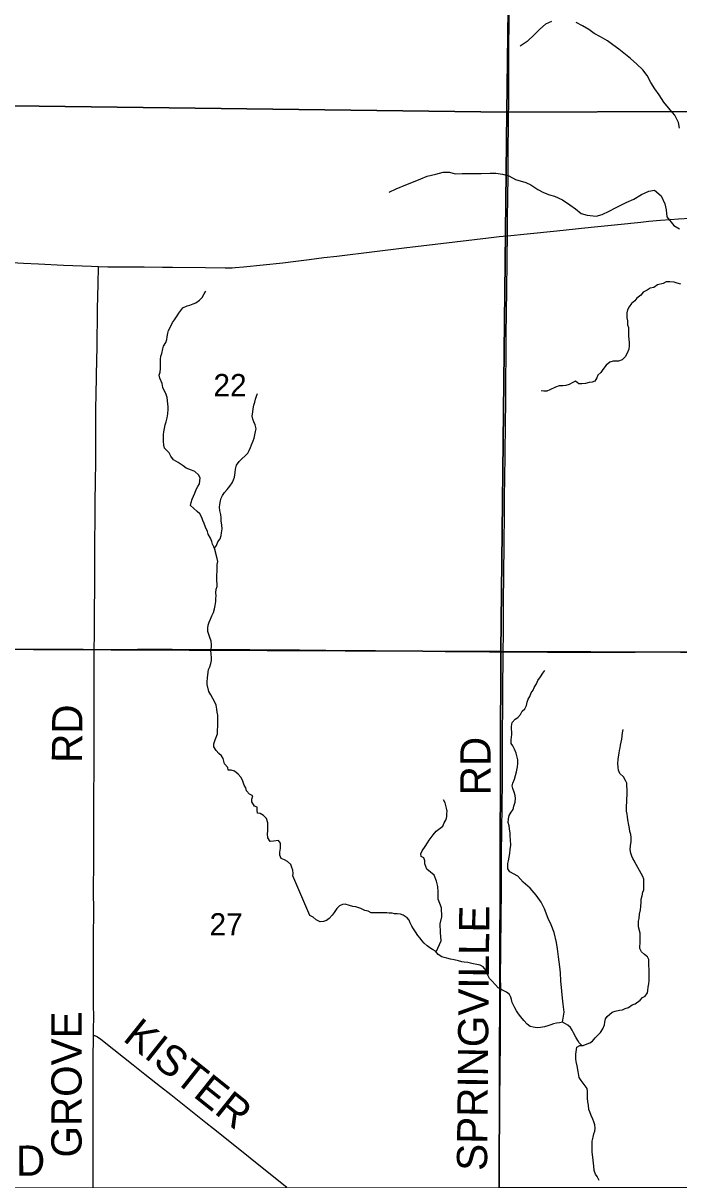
# Model space of a CAD drawing. Extents: x 1985906 to 2360102, y 891258 to 1222054.
# Drawn here: x 2093069 to 2099574, y 998985 to 1010455 of the extents above; entities that cross this region are included whole.
import ezdxf

# ---------------------------------------------------------------- set-up
doc = ezdxf.new("R2010")
doc.units = 0
for name, color, linetype in [('GM_X_County_Road', 7, 'Continuous'), ('GM_X_County_Road_Text', 7, 'Continuous'), ('GM_X_Minor_River', 7, 'Continuous'), ('GM_X_Section', 7, 'Continuous'), ('GM_X_Section_Text', 7, 'Continuous'), ('GM_X_State_Route', 7, 'Continuous'), ('GM_X_Township_Road', 7, 'Continuous'), ('GM_X_Township_Road_Text', 7, 'Continuous')]:
    doc.layers.add(name, color=color, linetype=linetype)

msp = doc.modelspace()

# ---------------------------------------------------------------- linework, layer by layer
at = {"layer": 'GM_X_County_Road'}
for points in [[(2093775, 1004245), (2093776, 1004390), (2093777, 1004637), (2093780, 1004851), (2093781, 1005376), (2093782, 1005474), (2093784, 1005637), (2093785, 1005719), (2093787, 1005900), (2093790, 1006113), (2093790, 1006210), (2093791, 1006287), (2093791, 1006391), (2093790, 1006473), (2093790, 1006637), (2093792, 1006770), (2093801, 1007129), (2093802, 1007224), (2093803, 1007309), (2093806, 1007539), (2093808, 1007632), (2093810, 1007733), (2093813, 1007878), (2093815, 1008030), (2093815, 1008042)], [(2093767, 1000415), (2093767, 1000456), (2093769, 1000620), (2093768, 1000702), (2093767, 1000877), (2093767, 1001110), (2093768, 1001453), (2093769, 1001586), (2093768, 1001914), (2093769, 1002078), (2093769, 1002341), (2093770, 1002439), (2093771, 1002701), (2093771, 1002882), (2093772, 1002976), (2093772, 1003078), (2093774, 1003240), (2093775, 1003412), (2093774, 1003600), (2093774, 1003716), (2093774, 1003833), (2093774, 1004013), (2093774, 1004112), (2093775, 1004245)], [(2093765, 998911), (2093765, 998941), (2093765, 999144), (2093765, 999276), (2093765, 999456), (2093765, 999619), (2093764, 999882), (2093765, 1000176), (2093767, 1000415)]]:
    msp.add_lwpolyline(points, dxfattribs=at)
at = {"layer": 'GM_X_Minor_River'}
for points in [[(2098310, 1010470), (2098252, 1010444), (2098196, 1010395), (2098141, 1010341), (2098069, 1010274), (2097999, 1010228)], [(2099581, 1009414), (2099571, 1009470), (2099535, 1009542), (2099487, 1009596), (2099426, 1009672), (2099378, 1009745), (2099335, 1009805), (2099297, 1009865), (2099259, 1009937), (2099218, 1009993), (2099156, 1010050), (2099094, 1010104), (2099044, 1010144), (2098977, 1010198), (2098919, 1010241), (2098865, 1010279), (2098795, 1010319), (2098734, 1010354), (2098682, 1010392), (2098618, 1010430), (2098556, 1010460)], [(2096699, 1008778), (2096771, 1008811), (2096865, 1008851), (2096925, 1008874), (2097015, 1008912), (2097076, 1008937), (2097162, 1008959), (2097236, 1008978), (2097300, 1008978), (2097354, 1008960), (2097424, 1008963), (2097492, 1008965), (2097556, 1008964), (2097612, 1008964), (2097702, 1008969), (2097758, 1008969), (2097826, 1008957), (2097886, 1008940), (2097955, 1008904), (2098055, 1008876), (2098107, 1008853), (2098175, 1008807), (2098231, 1008777), (2098291, 1008754), (2098341, 1008740), (2098420, 1008702), (2098492, 1008653), (2098550, 1008613), (2098606, 1008569), (2098666, 1008550), (2098754, 1008542), (2098814, 1008558), (2098882, 1008589), (2098944, 1008623), (2098998, 1008650), (2099050, 1008676), (2099127, 1008711), (2099205, 1008755), (2099277, 1008790), (2099333, 1008798), (2099397, 1008744), (2099436, 1008664), (2099448, 1008604), (2099456, 1008534), (2099523, 1008450), (2099579, 1008417)], [(2099592, 1007866), (2099556, 1007876), (2099527, 1007888), (2099485, 1007891), (2099449, 1007891), (2099419, 1007875), (2099363, 1007859), (2099327, 1007835), (2099291, 1007828), (2099259, 1007806), (2099221, 1007788), (2099197, 1007758), (2099158, 1007729), (2099136, 1007703), (2099104, 1007675), (2099082, 1007643), (2099066, 1007611), (2099058, 1007582), (2099058, 1007532), (2099063, 1007504), (2099065, 1007464), (2099073, 1007436), (2099075, 1007386), (2099075, 1007350), (2099078, 1007321), (2099082, 1007285), (2099080, 1007255), (2099078, 1007221), (2099060, 1007183), (2099042, 1007147), (2099010, 1007118), (2098974, 1007102), (2098922, 1007102), (2098890, 1007092), (2098854, 1007063), (2098821, 1007019), (2098799, 1006991), (2098769, 1006965), (2098759, 1006939), (2098739, 1006906), (2098713, 1006894), (2098683, 1006890), (2098647, 1006882), (2098613, 1006880), (2098581, 1006878), (2098547, 1006905), (2098521, 1006893), (2098487, 1006871), (2098453, 1006861), (2098423, 1006859), (2098385, 1006857), (2098351, 1006844), (2098295, 1006820), (2098265, 1006806), (2098235, 1006806), (2098209, 1006808)], [(2094995, 1005147), (2094979, 1005203), (2094975, 1005229), (2094962, 1005261), (2094948, 1005289), (2094940, 1005315), (2094926, 1005347), (2094906, 1005389), (2094898, 1005415), (2094879, 1005457), (2094865, 1005495), (2094851, 1005523), (2094841, 1005554), (2094823, 1005590), (2094796, 1005612), (2094760, 1005646), (2094730, 1005673), (2094736, 1005702), (2094746, 1005734), (2094759, 1005766), (2094773, 1005794), (2094785, 1005830), (2094803, 1005860), (2094817, 1005887), (2094823, 1005915), (2094825, 1005947), (2094810, 1005975), (2094772, 1006009), (2094738, 1006021), (2094712, 1006031), (2094686, 1006043), (2094658, 1006065), (2094607, 1006098), (2094561, 1006124), (2094535, 1006162), (2094517, 1006194), (2094472, 1006240), (2094464, 1006270), (2094460, 1006311), (2094460, 1006349), (2094462, 1006375), (2094466, 1006403), (2094471, 1006435), (2094477, 1006473), (2094489, 1006501), (2094497, 1006542), (2094503, 1006580), (2094506, 1006626), (2094506, 1006652), (2094504, 1006678), (2094500, 1006712), (2094498, 1006742), (2094486, 1006783), (2094467, 1006813), (2094455, 1006841), (2094447, 1006881), (2094425, 1006935), (2094419, 1006965), (2094428, 1006995), (2094432, 1007031), (2094432, 1007061), (2094430, 1007087), (2094430, 1007120), (2094436, 1007152), (2094445, 1007180), (2094455, 1007224), (2094463, 1007252), (2094483, 1007288), (2094493, 1007319), (2094497, 1007345), (2094504, 1007381), (2094510, 1007407), (2094532, 1007445), (2094550, 1007487), (2094570, 1007514), (2094596, 1007552), (2094614, 1007578), (2094634, 1007606), (2094653, 1007632), (2094695, 1007653), (2094721, 1007659), (2094757, 1007673), (2094783, 1007683), (2094819, 1007708), (2094845, 1007734), (2094865, 1007772), (2094881, 1007798)], [(2094995, 1005147), (2094967, 1005249), (2094988, 1005275), (2095002, 1005311), (2095024, 1005342), (2095032, 1005374), (2095036, 1005400), (2095042, 1005440), (2095040, 1005476), (2095035, 1005520), (2095033, 1005548), (2095029, 1005584), (2095021, 1005623), (2095017, 1005655), (2095020, 1005683), (2095026, 1005717), (2095034, 1005743), (2095046, 1005771), (2095066, 1005801), (2095094, 1005832), (2095120, 1005864), (2095142, 1005896), (2095157, 1005926), (2095167, 1005954), (2095173, 1005999), (2095177, 1006033), (2095187, 1006071), (2095213, 1006107), (2095240, 1006136), (2095272, 1006164), (2095298, 1006190), (2095310, 1006218), (2095324, 1006246), (2095336, 1006274), (2095350, 1006313), (2095360, 1006341), (2095375, 1006405), (2095381, 1006431), (2095371, 1006473), (2095357, 1006501), (2095347, 1006529), (2095340, 1006558), (2095348, 1006602), (2095350, 1006630), (2095358, 1006666), (2095368, 1006698), (2095374, 1006726), (2095383, 1006756), (2095395, 1006783)], [(2095745, 1002000), (2095747, 1002022), (2095745, 1002055), (2095735, 1002081), (2095724, 1002111), (2095692, 1002143), (2095662, 1002157), (2095628, 1002172), (2095614, 1002206), (2095616, 1002233), (2095623, 1002273), (2095623, 1002325), (2095601, 1002351), (2095551, 1002343), (2095519, 1002339), (2095495, 1002375), (2095492, 1002417), (2095498, 1002447), (2095498, 1002497), (2095496, 1002525), (2095482, 1002567), (2095453, 1002597), (2095421, 1002617), (2095395, 1002621), (2095391, 1002651), (2095391, 1002681), (2095365, 1002691), (2095338, 1002733), (2095338, 1002761), (2095348, 1002793), (2095316, 1002809), (2095286, 1002841), (2095278, 1002871), (2095263, 1002899), (2095245, 1002948), (2095227, 1002978), (2095201, 1003008), (2095167, 1003036), (2095132, 1003047), (2095104, 1003047), (2095098, 1003073), (2095068, 1003111), (2095060, 1003137), (2095054, 1003164), (2095038, 1003190), (2095009, 1003214), (2094983, 1003244), (2094961, 1003278), (2094961, 1003310), (2094973, 1003348), (2094996, 1003408), (2094998, 1003442), (2095000, 1003488), (2095002, 1003531), (2095002, 1003559), (2094999, 1003593), (2094995, 1003621), (2094991, 1003651), (2094983, 1003691), (2094971, 1003721), (2094952, 1003757), (2094932, 1003795), (2094912, 1003827), (2094896, 1003896), (2094895, 1003924), (2094897, 1003962), (2094905, 1004018), (2094909, 1004044), (2094921, 1004072), (2094931, 1004104), (2094938, 1004135), (2094938, 1004161), (2094934, 1004201), (2094932, 1004233), (2094936, 1004269), (2094936, 1004295), (2094933, 1004325), (2094921, 1004363), (2094901, 1004424), (2094901, 1004454), (2094906, 1004484), (2094916, 1004516), (2094926, 1004546), (2094942, 1004578), (2094956, 1004610), (2094966, 1004647), (2094974, 1004681), (2094981, 1004719), (2094981, 1004749), (2094983, 1004777), (2094981, 1004805), (2094985, 1004842), (2094995, 1004868), (2094994, 1004894), (2094992, 1004924), (2094992, 1004986), (2094994, 1005016), (2094994, 1005056), (2094995, 1005086), (2094999, 1005115), (2094995, 1005147)], [(2097976, 1001996), (2097896, 1002039), (2097877, 1002070), (2097878, 1002121), (2097884, 1002149), (2097890, 1002185), (2097898, 1002221), (2097902, 1002259), (2097906, 1002305), (2097905, 1002356), (2097901, 1002396), (2097899, 1002422), (2097895, 1002464), (2097889, 1002496), (2097882, 1002530), (2097884, 1002564), (2097892, 1002598), (2097910, 1002631), (2097930, 1002657), (2097936, 1002691), (2097951, 1002729), (2097953, 1002767), (2097949, 1002797), (2097941, 1002829), (2097927, 1002864), (2097921, 1002892), (2097928, 1002920), (2097942, 1002958), (2097954, 1002996), (2097962, 1003030), (2097972, 1003081), (2097975, 1003115), (2097977, 1003151), (2097967, 1003189), (2097961, 1003217), (2097943, 1003257), (2097928, 1003287), (2097912, 1003313), (2097912, 1003347), (2097914, 1003373), (2097916, 1003401), (2097915, 1003480), (2097921, 1003520), (2097951, 1003552), (2097977, 1003570), (2098003, 1003601), (2098021, 1003631), (2098045, 1003657), (2098061, 1003687), (2098068, 1003721), (2098080, 1003752), (2098096, 1003778), (2098108, 1003814), (2098130, 1003842), (2098140, 1003868), (2098162, 1003902), (2098176, 1003935), (2098201, 1003973), (2098223, 1004009), (2098243, 1004037)], [(2099133, 1002142), (2099133, 1002144), (2099119, 1002170), (2099106, 1002196), (2099098, 1002224), (2099092, 1002259), (2099094, 1002297), (2099100, 1002339), (2099101, 1002379), (2099097, 1002409), (2099089, 1002439), (2099083, 1002469), (2099077, 1002501), (2099068, 1002554), (2099066, 1002584), (2099060, 1002610), (2099056, 1002640), (2099056, 1002696), (2099058, 1002728), (2099059, 1002762), (2099061, 1002800), (2099061, 1002859), (2099059, 1002889), (2099059, 1002917), (2099046, 1002945), (2099026, 1002981), (2098990, 1003013), (2098976, 1003047), (2098972, 1003073), (2098969, 1003117), (2098971, 1003149), (2098975, 1003181), (2098981, 1003216), (2098985, 1003242), (2098991, 1003270), (2098994, 1003296), (2099008, 1003354), (2099016, 1003419), (2099020, 1003449)], [(2097074, 1002067), (2097055, 1002119), (2097055, 1002149), (2097043, 1002177), (2097017, 1002191), (2097014, 1002219), (2097028, 1002249), (2097058, 1002289), (2097080, 1002328), (2097096, 1002354), (2097118, 1002380), (2097138, 1002406), (2097167, 1002442), (2097207, 1002471), (2097233, 1002493), (2097247, 1002525), (2097265, 1002559), (2097271, 1002587), (2097273, 1002614), (2097277, 1002640), (2097270, 1002670), (2097262, 1002696), (2097256, 1002724), (2097238, 1002752)], [(2099201, 1001737), (2099201, 1001768), (2099211, 1001800), (2099217, 1001836), (2099225, 1001862), (2099227, 1001892), (2099226, 1001926), (2099228, 1001968), (2099218, 1001994), (2099133, 1002142)], [(2098611, 1000317), (2098585, 1000342), (2098571, 1000366), (2098551, 1000399), (2098529, 1000443), (2098515, 1000469), (2098498, 1000495), (2098472, 1000519), (2098448, 1000533), (2098420, 1000549), (2098389, 1000543), (2098361, 1000539), (2098329, 1000533), (2098303, 1000521), (2098275, 1000511), (2098240, 1000501), (2098202, 1000495), (2098168, 1000493), (2098128, 1000499), (2098099, 1000505), (2098069, 1000527), (2098035, 1000565), (2098006, 1000600), (2097984, 1000630), (2097964, 1000662), (2097948, 1000692), (2097932, 1000716), (2097919, 1000744), (2097913, 1000772), (2097907, 1000796), (2097893, 1000823), (2097865, 1000847), (2097839, 1000859), (2097808, 1000875), (2097782, 1000889), (2097754, 1000917), (2097719, 1000959), (2097697, 1000983), (2097681, 1001009), (2097669, 1001036), (2097661, 1001060), (2097633, 1001096), (2097602, 1001112), (2097570, 1001120), (2097534, 1001126), (2097507, 1001134), (2097481, 1001140), (2097445, 1001142), (2097421, 1001146), (2097387, 1001156), (2097346, 1001168), (2097308, 1001174), (2097272, 1001182), (2097247, 1001188), (2097221, 1001196), (2097187, 1001220), (2097161, 1001253), (2097130, 1001269), (2097102, 1001287), (2097076, 1001305), (2097046, 1001331), (2097023, 1001357), (2097007, 1001381), (2096983, 1001407), (2096961, 1001443), (2096940, 1001474), (2096924, 1001502), (2096908, 1001532), (2096898, 1001560), (2096878, 1001584), (2096839, 1001610), (2096811, 1001620), (2096779, 1001624), (2096753, 1001624), (2096729, 1001630), (2096700, 1001630), (2096676, 1001634), (2096628, 1001632), (2096596, 1001634), (2096523, 1001634), (2096491, 1001649), (2096460, 1001657), (2096418, 1001675), (2096368, 1001691), (2096341, 1001695), (2096307, 1001705), (2096263, 1001717), (2096237, 1001715), (2096208, 1001701), (2096182, 1001677), (2096154, 1001637), (2096134, 1001611), (2096106, 1001578), (2096078, 1001558), (2096050, 1001546), (2096017, 1001544), (2095977, 1001564), (2095945, 1001589), (2095912, 1001605), (2095745, 1002000)], [(2097166, 1001246), (2097216, 1001356), (2097210, 1001437), (2097206, 1001523), (2097222, 1001593), (2097219, 1001683), (2097187, 1001769), (2097185, 1001841), (2097182, 1001895), (2097170, 1001947), (2097148, 1002007), (2097074, 1002067)], [(2098420, 1000549), (2098437, 1000649), (2098427, 1000727), (2098421, 1000787), (2098412, 1000855), (2098404, 1000958), (2098400, 1001038), (2098393, 1001098), (2098381, 1001196), (2098371, 1001276), (2098360, 1001340), (2098338, 1001438), (2098308, 1001512), (2098278, 1001576), (2098241, 1001672), (2098207, 1001738), (2098159, 1001808), (2098100, 1001876), (2098030, 1001936), (2097976, 1001996)], [(2098782, 998979), (2098762, 999017), (2098746, 999041), (2098733, 999079), (2098729, 999121), (2098723, 999180), (2098719, 999210), (2098715, 999260), (2098713, 999306), (2098713, 999336), (2098715, 999368), (2098723, 999409), (2098731, 999441), (2098741, 999467), (2098745, 999497), (2098742, 999529), (2098732, 999559), (2098720, 999587), (2098704, 999623), (2098692, 999658), (2098680, 999682), (2098676, 999724), (2098671, 999758), (2098669, 999796), (2098669, 999860), (2098663, 999890), (2098633, 999931), (2098606, 999969), (2098586, 1000001), (2098574, 1000059), (2098564, 1000115), (2098554, 1000158), (2098551, 1000186), (2098551, 1000232), (2098557, 1000276), (2098563, 1000300), (2098591, 1000318), (2098626, 1000316), (2098666, 1000332), (2098690, 1000342), (2098716, 1000360), (2098744, 1000392), (2098771, 1000418), (2098795, 1000447), (2098819, 1000483), (2098835, 1000521), (2098839, 1000549), (2098845, 1000581), (2098863, 1000605), (2098913, 1000647), (2098941, 1000659), (2098984, 1000667), (2099014, 1000671), (2099042, 1000685), (2099074, 1000693), (2099112, 1000719), (2099141, 1000730), (2099191, 1000766), (2099213, 1000794), (2099241, 1000806), (2099263, 1000838), (2099267, 1000864), (2099271, 1000894), (2099275, 1000928), (2099279, 1000962), (2099281, 1001000), (2099279, 1001039), (2099281, 1001077), (2099277, 1001103), (2099277, 1001171), (2099264, 1001195), (2099234, 1001219), (2099202, 1001247), (2099186, 1001278), (2099186, 1001302), (2099190, 1001328), (2099189, 1001354), (2099191, 1001378), (2099191, 1001432), (2099173, 1001494), (2099173, 1001525), (2099175, 1001549), (2099179, 1001575), (2099183, 1001619), (2099193, 1001663), (2099197, 1001697), (2099201, 1001737)]]:
    msp.add_lwpolyline(points, dxfattribs=at)
at = {"layer": 'GM_X_Section'}
for points in [[(2092482, 1014948), (2097938, 1014926), (2097869, 1009571), (2092452, 1009641)], [(2097938, 1014926), (2103293, 1014922), (2103254, 1009593), (2097869, 1009571)], [(2097869, 1009571), (2097809, 1004224), (2092396, 1004247), (2092452, 1009641)], [(2103254, 1009593), (2103158, 1004203), (2097809, 1004224), (2097869, 1009571)], [(2092396, 1004247), (2097809, 1004224), (2097790, 998906), (2092369, 998903)], [(2097809, 1004224), (2103158, 1004203), (2103137, 998906), (2097790, 998906)]]:
    msp.add_lwpolyline(points, close=True, dxfattribs=at)
at = {"layer": 'GM_X_State_Route'}
for points in [[(2098548, 1008415), (2098608, 1008421), (2098771, 1008439), (2098967, 1008459), (2099196, 1008483), (2099277, 1008491), (2099391, 1008501), (2099489, 1008508), (2099571, 1008514), (2099686, 1008522)], [(2097870, 1008347), (2097875, 1008347), (2098070, 1008367), (2098364, 1008397), (2098548, 1008415)], [(2092960, 1008082), (2093074, 1008074), (2093222, 1008067), (2093468, 1008056), (2093746, 1008044), (2093815, 1008042), (2093910, 1008039), (2093975, 1008040), (2094086, 1008037), (2094178, 1008037), (2094270, 1008038), (2094451, 1008036), (2094549, 1008036), (2094877, 1008033), (2095074, 1008030), (2095144, 1008030), (2095172, 1008031), (2095254, 1008037), (2095449, 1008057), (2095645, 1008079), (2095775, 1008095), (2095905, 1008112), (2096051, 1008130), (2096182, 1008146), (2096556, 1008192), (2096849, 1008227), (2097158, 1008262), (2097353, 1008286), (2097548, 1008311), (2097685, 1008326), (2097792, 1008339), (2097870, 1008347)]]:
    msp.add_lwpolyline(points, dxfattribs=at)
at = {"layer": 'GM_X_Township_Road'}
for points in [[(2097875, 1008347), (2097875, 1008350), (2097875, 1008514), (2097877, 1008727), (2097879, 1008941), (2097879, 1009023), (2097879, 1009154), (2097879, 1009234), (2097883, 1009411), (2097886, 1009766), (2097887, 1010045), (2097888, 1010242), (2097890, 1010439), (2097890, 1010636)], [(2097832, 1004221), (2097834, 1004400), (2097835, 1004711), (2097838, 1004990), (2097841, 1005285), (2097843, 1005597), (2097845, 1005728), (2097847, 1005974), (2097850, 1006138), (2097850, 1006220), (2097852, 1006301), (2097854, 1006366), (2097855, 1006464), (2097856, 1006710), (2097859, 1006956), (2097860, 1007120), (2097860, 1007317), (2097865, 1007629), (2097867, 1007760), (2097872, 1008137), (2097875, 1008347)], [(2092942, 1004246), (2093384, 1004247), (2093483, 1004247), (2093663, 1004246), (2093775, 1004245)], [(2093775, 1004245), (2093811, 1004244), (2093959, 1004244), (2094106, 1004245), (2094204, 1004246), (2094368, 1004246), (2094548, 1004246), (2094729, 1004245), (2094893, 1004245), (2095040, 1004244), (2095319, 1004243), (2095614, 1004241), (2095811, 1004239), (2096073, 1004236), (2096237, 1004235), (2096401, 1004234), (2096565, 1004234), (2096713, 1004231), (2096811, 1004230), (2097041, 1004229), (2097254, 1004225), (2097402, 1004223), (2097697, 1004222), (2097829, 1004222), (2097832, 1004221)], [(2097790, 998951), (2097790, 999049), (2097790, 999143), (2097791, 999201), (2097791, 999276), (2097794, 999364), (2097796, 999467), (2097798, 999648), (2097798, 999762), (2097799, 999827), (2097800, 1000008), (2097804, 1000417), (2097805, 1000597), (2097806, 1000696), (2097806, 1000811), (2097807, 1000893), (2097806, 1000991), (2097806, 1001089), (2097807, 1001154), (2097808, 1001252), (2097812, 1001613), (2097813, 1001826), (2097813, 1001908), (2097813, 1002105), (2097813, 1002203), (2097818, 1002465), (2097820, 1002678), (2097823, 1002941), (2097824, 1003154), (2097824, 1003301), (2097825, 1003367), (2097825, 1003498), (2097827, 1003596), (2097828, 1003711), (2097829, 1003842), (2097829, 1003924), (2097831, 1004104), (2097832, 1004203), (2097832, 1004221)], [(2097832, 1004221), (2098025, 1004220), (2098272, 1004218), (2098468, 1004219), (2098682, 1004219), (2098961, 1004218), (2099141, 1004219), (2099387, 1004220), (2099551, 1004221), (2099765, 1004221), (2099945, 1004221), (2100076, 1004221), (2100191, 1004221), (2100289, 1004220), (2100437, 1004219), (2100536, 1004218)], [(2093767, 1000415), (2093779, 1000415), (2093784, 1000414), (2093793, 1000411), (2093806, 1000403), (2093839, 1000379), (2093967, 1000277), (2094161, 1000125), (2094276, 1000033), (2094431, 999911), (2094533, 999830), (2094649, 999739), (2094880, 999555), (2094958, 999495), (2095136, 999353), (2095507, 999055), (2095686, 998912)]]:
    msp.add_lwpolyline(points, dxfattribs=at)

# ---------------------------------------------------------------- texts
at = {"layer": 'GM_X_County_Road_Text'}
for s, rotation, p in [('RD', 89.5099, (2093653, 1003118)), ('GROVE', 90, (2093649, 999206))]:
    msp.add_text(s, height=300, rotation=rotation, dxfattribs=at).set_placement(p)
at = {"layer": 'GM_X_Section_Text'}
for s, p in [('22', (2094957, 1006755)), ('27', (2094918, 1001408))]:
    msp.add_text(s, height=221, rotation=0, dxfattribs=at).set_placement(p)
at = {"layer": 'GM_X_Township_Road_Text'}
for s, rotation, p in [('RD', 90, (2097706, 1002798)), ('SPRINGVILLE', 89.4704, (2097671, 999073)), ('KISTER', 321.459, (2094048, 1000373)), ('RD', 0.4936, (2092710, 999022))]:
    msp.add_text(s, height=300, rotation=rotation, dxfattribs=at).set_placement(p)

doc.saveas('drawing.dxf')
